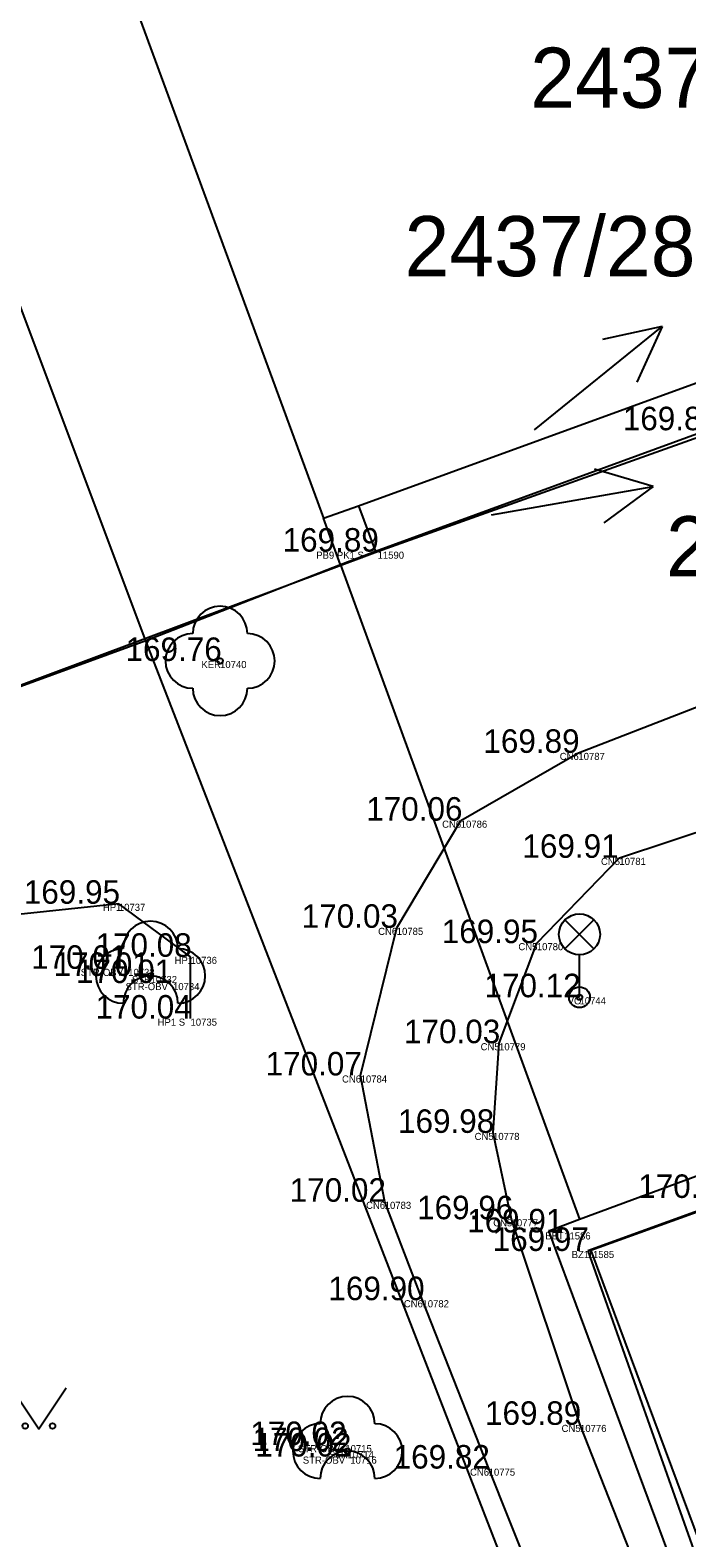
# Model space of a CAD drawing. Extents: x -566117 to -565580, y -1202428 to -1201938.
# Drawn here: x -565941.91 to -565929.91, y -1202313.75 to -1202286.17 of the extents above; entities that cross this region are included whole.
import ezdxf

# ---------------------------------------------------------------- set-up
doc = ezdxf.new("R2010")
doc.units = 0
for name, color, linetype in [('(Construction)', 7, 'Continuous'), ('1029', 7, 'Continuous'), ('Bod', 7, 'Continuous'), ('CIZÍ_NADZEM', 7, 'Continuous'), ('Implicitní', 7, 'Continuous'), ('Katastr', 7, 'Continuous'), ('Kod', 7, 'Continuous'), ('Oplocení', 7, 'Continuous'), ('Vrstva 59', 7, 'Continuous'), ('Výška', 7, 'Continuous'), ('ZELEŇ', 7, 'Continuous'), ('ZN_KULTUR', 7, 'Continuous'), ('Zpevněné plohy', 7, 'Continuous'), ('Číslo', 7, 'Continuous')]:
    doc.layers.add(name, color=color, linetype=linetype)

# ---------------------------------------------------------------- blocks, each defined once
blk = doc.blocks.new('1029$2')
at = {"layer": 'Katastr'}
for p, q in [((0, 3.001), (-0.501, 2)), ((0, 0), (0, 3.001)), ((0, 3.001), (0.501, 2))]:
    blk.add_line(p, q, dxfattribs=at)
blk = doc.blocks.new('A$C69D74C1E')
at = {"layer": 'Katastr'}
for p, q in [((119.49, -202.46), (128.38, -226.66)), ((125.13, -228.9), (115.73, -203.83)), ((129.02, -226.43), (142.38, -221.57)), ((142.67, -222.39), (129.33, -227.27)), ((128.38, -226.66), (129.02, -226.43)), ((129.02, -226.43), (129.33, -227.27)), ((128.69, -227.51), (128.38, -226.66)), ((129.33, -227.27), (128.69, -227.51)), ((128.69, -227.51), (125.13, -228.9)), ((128.69, -227.51), (133.06, -239.48)), ((125.13, -228.9), (111.18, -234.02)), ((131.75, -245.96), (125.13, -228.9)), ((133.06, -239.48), (146.92, -234.34)), ((132.5, -239.69), (133.06, -239.48)), ((148.47, -282.72), (132.5, -239.69))]:
    blk.add_line(p, q, dxfattribs=at)
blk.add_lwpolyline([(138.93, -238.01), (133.27, -240.05), (136.41, -248.5)], dxfattribs=at)
at = {"layer": '1029'}
for p, rotation in [((132.24, -225.04), -50.99999999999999), ((131.45, -226.6), -80.00000000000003)]:
    blk.add_blockref('1029$2', p, dxfattribs=dict(at, rotation=rotation))
at = {"layer": 'Katastr'}
for s, p in [('2437/71', (132.16, -219.153)), ('2437/288', (129.863, -222.233)), ('2437/289', (134.643, -227.723))]:
    blk.add_text(s, height=1.1, dxfattribs=at).set_placement(p)
blk = doc.blocks.new('STROM')
at = {"layer": 'ZELEŇ'}
blk.add_circle((0, 0), 0.05, dxfattribs=at)
for centre, start, end in [((0, 0.5), 0, 180), ((-0.5, 0), 90, 270), ((0.5, 0), 270, 90), ((0, -0.5), 0, 180)]:
    blk.add_arc(centre, 0.5, start, end, dxfattribs=at)
blk = doc.blocks.new('3.13')
at = {"layer": 'ZELEŇ'}
blk.add_circle((0, 0), 0.1, dxfattribs=at)
for centre, start, end in [((0, 1), 0, 180), ((-1, 0), 90, 270), ((1, 0), 270, 90), ((0, -1), 180, 0)]:
    blk.add_arc(centre, 1, start, end, dxfattribs=at)
blk = doc.blocks.new('LA')
at = {"layer": 'CIZÍ_NADZEM'}
for p, q in [((-0.265, 1.415), (0.265, 0.885)), ((-0.265, 0.885), (0.265, 1.415)), ((0, 0), (0, 0.775))]:
    blk.add_line(p, q, dxfattribs=at)
for centre, radius in [((0, 1.15), 0.375), ((0, 0), 0.19), ((0, 0), 0.05)]:
    blk.add_circle(centre, radius, dxfattribs=at)
blk = doc.blocks.new('POINT_DISPLAY')
at = {"layer": 'Implicitní'}
blk.add_line((0, 0), (0, 0), dxfattribs=at)
blk = doc.blocks.new('3.140_2')
at = {"layer": 'ZN_KULTUR'}
blk.add_lwpolyline([(-1, 1.5), (0, 0), (1, 1.5)], dxfattribs=at)
for centre in [(-0.5, 0.1), (0.5, 0.1)]:
    blk.add_circle(centre, 0.1, dxfattribs=at)

msp = doc.modelspace()

# ---------------------------------------------------------------- linework, layer by layer
at = {"layer": '(Construction)'}
for p, q in [((-565925.96, -1202306.4), (-565931.72, -1202308.5)), ((-565931.72, -1202308.5), (-565928.66, -1202317.13))]:
    msp.add_line(p, q, dxfattribs=at)
at = {"layer": 'Oplocení'}
for p, q in [((-565935.56, -1202295.71), (-565929.35, -1202293.49)), ((-565953.7, -1202302.49), (-565935.56, -1202295.71))]:
    msp.add_line(p, q, dxfattribs=at)
at = {"layer": 'ZELEŇ'}
for p, q in [((-565940.29, -1202302.15), (-565946.75, -1202302.84)), ((-565938.98, -1202303.12), (-565940.29, -1202302.15)), ((-565938.98, -1202304.25), (-565938.98, -1202303.12))]:
    msp.add_line(p, q, dxfattribs=at)
at = {"layer": 'Zpevněné plohy'}
for p, q in [((-565931.89, -1202299.39), (-565926.75, -1202297.39)), ((-565934.04, -1202300.63), (-565931.89, -1202299.39)), ((-565931.14, -1202301.31), (-565926.71, -1202299.84)), ((-565935.21, -1202302.59), (-565934.04, -1202300.63)), ((-565932.65, -1202302.87), (-565931.14, -1202301.31)), ((-565935.87, -1202305.29), (-565935.21, -1202302.59)), ((-565933.34, -1202304.7), (-565932.65, -1202302.87)), ((-565933.45, -1202306.34), (-565933.34, -1202304.7)), ((-565935.43, -1202307.6), (-565935.87, -1202305.29)), ((-565933.11, -1202307.92), (-565933.45, -1202306.34)), ((-565934.74, -1202309.4), (-565935.43, -1202307.6)), ((-565931.86, -1202311.68), (-565933.11, -1202307.92)), ((-565933.53, -1202312.48), (-565934.74, -1202309.4)), ((-565929.59, -1202317.42), (-565931.86, -1202311.68)), ((-565931.25, -1202318.17), (-565933.53, -1202312.48))]:
    msp.add_line(p, q, dxfattribs=at)

# ---------------------------------------------------------------- block references
at = {"layer": 'Bod'}
for p in [(-565935.56, -1202295.71), (-565938.44, -1202297.71), (-565931.89, -1202299.39), (-565934.04, -1202300.63), (-565931.14, -1202301.31), (-565940.29, -1202302.15), (-565935.21, -1202302.59), (-565932.65, -1202302.87), (-565940.12, -1202303.34), (-565938.98, -1202303.12), (-565939.71, -1202303.47), (-565939.3, -1202303.6), (-565931.87, -1202303.86), (-565938.98, -1202304.25), (-565933.34, -1202304.7), (-565935.87, -1202305.29), (-565933.45, -1202306.34), (-565935.43, -1202307.6), (-565933.11, -1202307.92), (-565932.15, -1202308.16), (-565931.72, -1202308.5), (-565934.74, -1202309.4), (-565931.86, -1202311.68), (-565936.15, -1202312.05), (-565936.11, -1202312.16), (-565936.06, -1202312.26), (-565933.53, -1202312.48)]:
    msp.add_blockref('POINT_DISPLAY', p, dxfattribs=at)
at = {"layer": 'CIZÍ_NADZEM'}
msp.add_blockref('LA', (-565931.87, -1202303.86), dxfattribs=at)
at = {"layer": 'Implicitní'}
msp.add_blockref('A$C69D74C1E', (-566064.93, -1202068.44), dxfattribs=at)
at = {"layer": 'Vrstva 59', "xscale": 0.5, "yscale": 0.5}
msp.add_blockref('3.13', (-565938.44, -1202297.71), dxfattribs=at)
at = {"layer": 'ZELEŇ'}
for p in [(-565939.71, -1202303.47), (-565936.11, -1202312.16)]:
    msp.add_blockref('STROM', p, dxfattribs=at)
at = {"layer": 'ZN_KULTUR', "xscale": 0.5, "yscale": 0.5}
msp.add_blockref('3.140_2', (-565941.752, -1202311.751), dxfattribs=at)

# ---------------------------------------------------------------- texts
at = {"layer": 'Kod'}
for s, p in [('PB9 PK1 S', (-565936.682, -1202295.84)), ('KER', (-565938.781, -1202297.84)), ('CN6', (-565932.231, -1202299.52)), ('CN6', (-565934.381, -1202300.76)), ('CN5', (-565931.477, -1202301.44)), ('HP1', (-565940.582, -1202302.28)), ('CN6', (-565935.551, -1202302.72)), ('CN5', (-565932.987, -1202303)), ('STR-OBV', (-565940.987, -1202303.47)), ('HP1', (-565939.272, -1202303.25)), ('STR-OBV', (-565940.167, -1202303.73)), ('STR', (-565940.051, -1202303.6)), ('VO', (-565932.086, -1202303.99)), ('HP1 S', (-565939.582, -1202304.38)), ('CN5', (-565933.677, -1202304.83)), ('CN6', (-565936.211, -1202305.42)), ('CN5', (-565933.787, -1202306.47)), ('CN6', (-565935.771, -1202307.73)), ('CN5', (-565933.447, -1202308.05)), ('BET', (-565932.497, -1202308.29)), ('BZ1', (-565932.012, -1202308.63)), ('CN6', (-565935.081, -1202309.53)), ('CN5', (-565932.197, -1202311.81)), ('STR-OBV', (-565937.017, -1202312.18)), ('STR', (-565936.451, -1202312.29)), ('STR-OBV', (-565936.927, -1202312.39)), ('CN6', (-565933.871, -1202312.61))]:
    msp.add_text(s, height=0.13, dxfattribs=at).set_placement(p)
at = {"layer": 'Výška'}
for s, p in [('169.86 ', (-565931.078, -1202293.49)), ('169.89 ', (-565937.297, -1202295.71)), ('169.76 ', (-565940.168, -1202297.71)), ('169.89 ', (-565933.627, -1202299.39)), ('170.06 ', (-565935.768, -1202300.63)), ('169.91 ', (-565932.913, -1202301.31)), ('169.95 ', (-565942.027, -1202302.15)), ('170.03 ', (-565936.947, -1202302.59)), ('169.95 ', (-565934.387, -1202302.87)), ('170.08 ', (-565940.717, -1202303.12)), ('170.01 ', (-565941.893, -1202303.34)), ('170.01 ', (-565941.483, -1202303.47)), ('170.01 ', (-565941.073, -1202303.6)), ('170.12 ', (-565933.607, -1202303.86)), ('170.04 ', (-565940.717, -1202304.25)), ('170.03 ', (-565935.077, -1202304.7)), ('170.07 ', (-565937.607, -1202305.29)), ('169.98 ', (-565935.187, -1202306.34)), ('170.02 ', (-565937.167, -1202307.6)), ('170.02 ', (-565930.797, -1202307.53)), ('169.96 ', (-565934.838, -1202307.92)), ('169.91 ', (-565933.923, -1202308.16)), ('169.97 ', (-565933.457, -1202308.5)), ('169.90 ', (-565936.46, -1202309.4)), ('169.89 ', (-565933.597, -1202311.68)), ('170.02 ', (-565937.887, -1202312.05)), ('170.02 ', (-565937.847, -1202312.16)), ('170.02 ', (-565937.797, -1202312.26)), ('169.82 ', (-565935.267, -1202312.48))]:
    msp.add_text(s, height=0.43, dxfattribs=at).set_placement(p)
at = {"layer": 'Číslo'}
for s, p in [('11590', (-565935.56, -1202295.84)), ('10740', (-565938.44, -1202297.84)), ('10787', (-565931.89, -1202299.52)), ('10786', (-565934.04, -1202300.76)), ('10781', (-565931.14, -1202301.44)), ('10737', (-565940.29, -1202302.28)), ('10785', (-565935.21, -1202302.72)), ('10736', (-565938.98, -1202303.25)), ('10780', (-565932.65, -1202303)), ('10733', (-565940.12, -1202303.47)), ('10732', (-565939.71, -1202303.6)), ('10734', (-565939.3, -1202303.73)), ('10744', (-565931.87, -1202303.99)), ('10735', (-565938.98, -1202304.38)), ('10779', (-565933.34, -1202304.83)), ('10784', (-565935.87, -1202305.42)), ('10778', (-565933.45, -1202306.47)), ('10783', (-565935.43, -1202307.73)), ('10777', (-565933.11, -1202308.05)), ('11586', (-565932.15, -1202308.29)), ('11585', (-565931.72, -1202308.63)), ('10782', (-565934.74, -1202309.53)), ('10776', (-565931.86, -1202311.81)), ('10715', (-565936.15, -1202312.18)), ('10714', (-565936.11, -1202312.29)), ('10716', (-565936.06, -1202312.39)), ('10775', (-565933.53, -1202312.61))]:
    msp.add_text(s, height=0.13, dxfattribs=at).set_placement(p)

doc.saveas('drawing.dxf')
